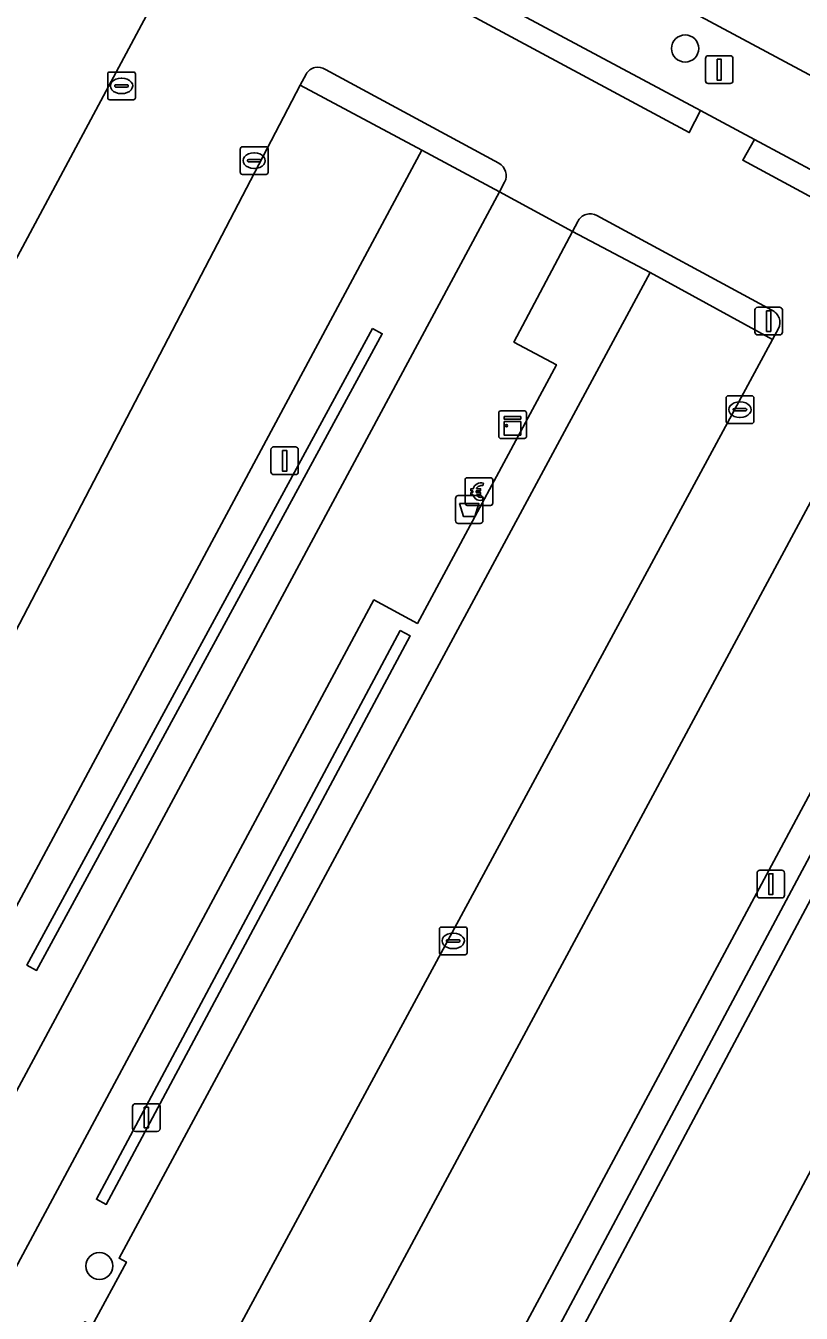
# Model space of a CAD drawing. Extents: x 159489 to 160304, y 383825 to 384531.
# Drawn here: x 159870.83 to 159898.81, y 384023.04 to 384069.5 of the extents above; entities that cross this region are included whole.
import ezdxf

# ---------------------------------------------------------------- set-up
doc = ezdxf.new("R2010")
doc.units = 0
for name, color, linetype in [('IMGEO_Afsluitpaal', 7, 'Continuous'), ('IMGEO_Afvalbak', 7, 'Continuous'), ('IMGEO_Betaalautomaat', 7, 'Continuous'), ('IMGEO_Boom', 7, 'Continuous'), ('IMGEO_Groenvoorziening', 7, 'Continuous'), ('IMGEO_Haag', 7, 'Continuous'), ('IMGEO_Kast', 7, 'Continuous'), ('IMGEO_Kolk', 7, 'Continuous'), ('IMGEO_Lichtmast', 7, 'Continuous'), ('IMGEO_Muur', 7, 'Continuous'), ('IMGEO_Parkeervlak_open', 7, 'Continuous'), ('IMGEO_Rijbaan_lokaal_gesloten', 7, 'Continuous'), ('IMGEO_Rijbaan_lokaal_open', 7, 'Continuous'), ('IMGEO_Verkeerseiland_open', 7, 'Continuous'), ('IMGEO_Voetpad_open', 7, 'Continuous')]:
    doc.layers.add(name, color=color, linetype=linetype)

msp = doc.modelspace()

# ---------------------------------------------------------------- linework, layer by layer
at = {"layer": 'IMGEO_Afsluitpaal'}
for p, q in [((159897.139, 384058.439), (159897.139, 384059.239)), ((159897.139, 384059.239), (159897.139, 384058.439)), ((159897.239, 384059.339), (159898.029, 384059.339)), ((159898.029, 384059.339), (159897.239, 384059.339)), ((159898.129, 384059.239), (159898.129, 384058.439)), ((159898.129, 384058.439), (159898.129, 384059.239)), ((159898.029, 384058.339), (159897.239, 384058.339)), ((159897.239, 384058.339), (159898.029, 384058.339))]:
    msp.add_line(p, q, dxfattribs=at)
msp.add_lwpolyline([(159897.559, 384059.214), (159897.709, 384059.214), (159897.709, 384058.464), (159897.559, 384058.464), (159897.559, 384059.214)], dxfattribs=at)
for centre, start, end in [((159897.239, 384059.239), 90, 180), ((159897.239, 384059.239), 90, 180), ((159898.029, 384059.239), 0, 90), ((159898.029, 384059.239), 360, 90), ((159897.239, 384058.439), 180, 270), ((159897.239, 384058.439), 180, 270), ((159898.029, 384058.439), 270, 0), ((159898.029, 384058.439), 270, 0)]:
    msp.add_arc(centre, 0.1, start, end, dxfattribs=at)
at = {"layer": 'IMGEO_Afvalbak'}
for p, q in [((159886.334, 384051.639), (159886.334, 384052.439)), ((159886.334, 384052.439), (159886.334, 384051.639)), ((159886.434, 384052.539), (159887.224, 384052.539)), ((159887.224, 384052.539), (159886.434, 384052.539)), ((159887.324, 384052.439), (159887.324, 384051.639)), ((159887.324, 384051.639), (159887.324, 384052.439)), ((159887.224, 384051.539), (159886.434, 384051.539)), ((159886.434, 384051.539), (159887.224, 384051.539))]:
    msp.add_line(p, q, dxfattribs=at)
msp.add_lwpolyline([(159886.477, 384052.253), (159887.181, 384052.253), (159887.032, 384051.783), (159886.626, 384051.783), (159886.477, 384052.253)], dxfattribs=at)
for centre, start, end in [((159886.434, 384052.439), 90, 180), ((159886.434, 384052.439), 90, 180), ((159887.224, 384052.439), 0, 90), ((159887.224, 384052.439), 360, 90), ((159886.434, 384051.639), 180, 270), ((159886.434, 384051.639), 180, 270), ((159887.224, 384051.639), 270, 0), ((159887.224, 384051.639), 270, 0)]:
    msp.add_arc(centre, 0.1, start, end, dxfattribs=at)
at = {"layer": 'IMGEO_Betaalautomaat'}
for p, q in [((159886.677, 384052.261), (159886.677, 384053.102)), ((159886.677, 384053.102), (159886.677, 384052.261)), ((159886.752, 384053.185), (159887.593, 384053.185)), ((159887.593, 384053.185), (159886.752, 384053.185)), ((159887.339, 384052.99), (159887.322, 384052.89)), ((159887.676, 384053.111), (159887.676, 384052.27)), ((159887.676, 384052.27), (159887.676, 384053.111)), ((159886.96, 384052.649), (159886.96, 384052.717)), ((159887.081, 384052.717), (159887.081, 384052.649)), ((159887.326, 384052.484), (159887.348, 384052.397)), ((159887.602, 384052.186), (159886.761, 384052.186)), ((159886.761, 384052.186), (159887.602, 384052.186))]:
    msp.add_line(p, q, dxfattribs=at)
for points in [[(159886.96, 384052.717), (159886.891, 384052.717), (159886.891, 384052.786), (159886.97, 384052.786)], [(159886.965, 384052.58), (159886.891, 384052.58), (159886.891, 384052.649), (159886.96, 384052.649)], [(159887.092, 384052.786), (159887.239, 384052.786), (159887.239, 384052.717), (159887.081, 384052.717)], [(159887.081, 384052.649), (159887.239, 384052.649), (159887.239, 384052.58), (159887.095, 384052.58)]]:
    msp.add_lwpolyline(points, dxfattribs=at)
for centre, radius, start, end in [((159886.755, 384053.108), 0.0779, 92.4484, 184.2845), ((159886.755, 384053.108), 0.0779, 92.4484, 184.2845), ((159887.253, 384052.71), 0.293, 73.014, 165.0139), ((159887.259, 384052.723), 0.179, 69.3236, 159.5683), ((159887.599, 384053.108), 0.0779, 2.4484, 94.2845), ((159887.599, 384053.108), 0.0779, 2.4484, 94.2845), ((159887.226, 384052.635), 0.267, 191.8096, 297.0389), ((159887.259, 384052.65), 0.179, 202.7625, 291.8693), ((159886.755, 384052.264), 0.0779, 182.4484, 274.2845), ((159886.755, 384052.264), 0.0779, 182.4484, 274.2845), ((159887.599, 384052.264), 0.0779, 272.4484, 4.2845), ((159887.599, 384052.264), 0.0779, 272.4484, 4.2845)]:
    msp.add_arc(centre, radius, start, end, dxfattribs=at)
at = {"layer": 'IMGEO_Boom'}
for centre in [(159894.62, 384068.675), (159873.482, 384024.742)]:
    msp.add_circle(centre, 0.489, dxfattribs=at)
at = {"layer": 'IMGEO_Groenvoorziening'}
for points in [[(159861.826, 384083.349), (159894.767, 384065.643), (159895.181, 384066.435), (159857.441, 384086.608), (159857.071, 384085.929)], [(159887.92, 384063.501), (159885.122, 384065.004), (159866.287, 384029.896), (159866.023, 384030.038), (159864.639, 384027.544), (159864.946, 384027.415), (159863.96, 384025.585), (159866.745, 384024.089)], [(159907.63, 384059.764), (159897.125, 384065.394), (159896.701, 384064.643), (159906.699, 384059.247), (159930.832, 384049.607), (159950.655, 384041.723), (159949.785, 384039.937), (159953.879, 384037.932), (159954.146, 384038.516), (159950.785, 384040.101), (159951.788, 384042.173), (159942.119, 384046.056)], [(159874.457, 384024.881), (159874.193, 384025.023), (159893.364, 384060.587), (159890.554, 384062.073), (159888.442, 384058.08), (159889.973, 384057.263), (159884.958, 384047.928), (159883.393, 384048.779), (159869.376, 384022.671), (159872.12, 384021.198), (159872.962, 384022.731), (159873.226, 384022.589)], [(159883.339, 384058.57), (159883.691, 384058.38), (159871.219, 384035.409), (159870.867, 384035.599)], [(159883.339, 384058.57), (159870.867, 384035.599), (159871.219, 384035.409), (159883.691, 384058.38)], [(159885.273, 384015.958), (159886.261, 384015.431), (159906.514, 384053.402), (159905.563, 384053.792)], [(159884.343, 384047.673), (159884.695, 384047.485), (159873.728, 384026.963), (159873.376, 384027.151)], [(159884.343, 384047.673), (159873.376, 384027.151), (159873.728, 384026.963), (159884.695, 384047.485)]]:
    msp.add_lwpolyline(points, close=True, dxfattribs=at)
for points in [[(159880.944, 384067.749), (159880.733, 384067.348), (159885.122, 384065.004), (159887.92, 384063.501), (159888.107, 384063.85)], [(159887.894, 384064.533), (159881.641, 384067.921)], [(159897.751, 384059.234), (159891.439, 384062.648)], [(159890.743, 384062.43), (159890.554, 384062.073), (159893.364, 384060.587), (159897.776, 384058.178), (159897.994, 384058.567)]]:
    msp.add_lwpolyline(points, dxfattribs=at)
for centre, radius, start, end in [((159881.372, 384067.514), 0.488, 56.4731, 151.2509), ((159887.655, 384064.084), 0.509, 332.6198, 62.0213), ((159891.195, 384062.207), 0.504, 61.0078, 153.7752), ((159897.543, 384058.781), 0.499, 334.6497, 65.3855)]:
    msp.add_arc(centre, radius, start, end, dxfattribs=at)
at = {"layer": 'IMGEO_Haag'}
for points in [[(159861.826, 384083.349), (159894.767, 384065.643), (159895.181, 384066.435), (159857.441, 384086.608), (159857.071, 384085.929)], [(159907.63, 384059.764), (159897.125, 384065.394), (159896.701, 384064.643), (159906.699, 384059.247), (159930.832, 384049.607), (159950.655, 384041.723), (159949.785, 384039.937), (159953.879, 384037.932), (159954.146, 384038.516), (159950.785, 384040.101), (159951.788, 384042.173), (159942.119, 384046.056)], [(159883.339, 384058.57), (159870.867, 384035.599), (159871.219, 384035.409), (159883.691, 384058.38)], [(159884.343, 384047.673), (159873.376, 384027.151), (159873.728, 384026.963), (159884.695, 384047.485)]]:
    msp.add_lwpolyline(points, close=True, dxfattribs=at)
for points in [[(159880.944, 384067.749), (159880.733, 384067.348), (159885.122, 384065.004), (159887.92, 384063.501), (159888.107, 384063.85)], [(159887.894, 384064.533), (159881.641, 384067.921)], [(159897.751, 384059.234), (159891.439, 384062.648)], [(159890.743, 384062.43), (159890.554, 384062.073), (159893.364, 384060.587), (159897.776, 384058.178), (159897.994, 384058.567)]]:
    msp.add_lwpolyline(points, dxfattribs=at)
for centre, radius, start, end in [((159881.372, 384067.514), 0.488, 56.4731, 151.2509), ((159887.655, 384064.084), 0.509, 332.6198, 62.0213), ((159891.195, 384062.207), 0.504, 61.0078, 153.7752), ((159897.543, 384058.781), 0.499, 334.6497, 65.3855)]:
    msp.add_arc(centre, radius, start, end, dxfattribs=at)
at = {"layer": 'IMGEO_Kast'}
for p, q in [((159887.895, 384054.675), (159887.895, 384055.516)), ((159887.895, 384055.516), (159887.895, 384054.675)), ((159887.97, 384055.6), (159888.811, 384055.6)), ((159888.811, 384055.6), (159887.97, 384055.6)), ((159888.895, 384055.525), (159888.895, 384054.684)), ((159888.895, 384054.684), (159888.895, 384055.525)), ((159888.82, 384054.6), (159887.979, 384054.6)), ((159887.979, 384054.6), (159888.82, 384054.6))]:
    msp.add_line(p, q, dxfattribs=at)
for points in [[(159888.09, 384055.39), (159888.69, 384055.39), (159888.69, 384055.305), (159888.09, 384055.305), (159888.09, 384055.39)], [(159888.09, 384055.215), (159888.69, 384055.215), (159888.69, 384054.726), (159888.09, 384054.726), (159888.09, 384055.215)]]:
    msp.add_lwpolyline(points, dxfattribs=at)
msp.add_circle((159888.174, 384055.064), 0.0377, dxfattribs=at)
for centre, start, end in [((159887.973, 384055.522), 92.4484, 184.2845), ((159887.973, 384055.522), 92.4484, 184.2845), ((159888.817, 384055.522), 2.4484, 94.2845), ((159888.817, 384055.522), 2.4484, 94.2845), ((159887.973, 384054.678), 182.4484, 274.2845), ((159887.973, 384054.678), 182.4484, 274.2845), ((159888.817, 384054.678), 272.4484, 4.2845), ((159888.817, 384054.678), 272.4484, 4.2845)]:
    msp.add_arc(centre, 0.0779, start, end, dxfattribs=at)
at = {"layer": 'IMGEO_Kolk'}
for p, q in [((159873.783, 384066.899), (159873.783, 384067.751)), ((159873.858, 384067.825), (159874.71, 384067.825)), ((159874.784, 384067.751), (159874.784, 384066.899)), ((159874.042, 384067.319), (159874.042, 384067.331)), ((159874.48, 384067.282), (159874.082, 384067.282)), ((159874.085, 384067.368), (159874.483, 384067.368)), ((159874.271, 384067.605), (159874.296, 384067.605)), ((159874.526, 384067.331), (159874.526, 384067.319)), ((159874.71, 384066.825), (159873.858, 384066.825)), ((159874.294, 384067.045), (159874.269, 384067.045)), ((159878.569, 384064.203), (159878.569, 384065.055)), ((159878.644, 384065.129), (159879.496, 384065.129)), ((159879.57, 384065.055), (159879.57, 384064.203)), ((159878.828, 384064.623), (159878.828, 384064.635)), ((159879.266, 384064.586), (159878.868, 384064.586)), ((159878.871, 384064.672), (159879.269, 384064.672)), ((159879.057, 384064.909), (159879.082, 384064.909)), ((159879.312, 384064.635), (159879.312, 384064.623)), ((159879.496, 384064.129), (159878.644, 384064.129)), ((159879.08, 384064.349), (159879.055, 384064.349)), ((159896.174, 384056.142), (159897.026, 384056.142)), ((159896.099, 384055.216), (159896.099, 384056.068)), ((159896.401, 384055.685), (159896.799, 384055.685)), ((159896.587, 384055.922), (159896.612, 384055.922)), ((159897.1, 384056.068), (159897.1, 384055.216)), ((159896.358, 384055.636), (159896.358, 384055.648)), ((159896.796, 384055.599), (159896.398, 384055.599)), ((159896.61, 384055.362), (159896.585, 384055.362)), ((159896.842, 384055.648), (159896.842, 384055.636)), ((159897.026, 384055.142), (159896.174, 384055.142)), ((159885.752, 384036.047), (159885.752, 384036.899)), ((159885.827, 384036.973), (159886.679, 384036.973)), ((159886.24, 384036.753), (159886.265, 384036.753)), ((159886.753, 384036.899), (159886.753, 384036.047)), ((159886.011, 384036.467), (159886.011, 384036.479)), ((159886.449, 384036.43), (159886.051, 384036.43)), ((159886.054, 384036.516), (159886.452, 384036.516)), ((159886.263, 384036.193), (159886.238, 384036.193)), ((159886.495, 384036.479), (159886.495, 384036.467)), ((159886.679, 384035.973), (159885.827, 384035.973))]:
    msp.add_line(p, q, dxfattribs=at)
for points in [[(159873.783, 384066.899), (159873.783, 384067.751)], [(159873.858, 384067.825), (159874.71, 384067.825)], [(159874.784, 384067.751), (159874.784, 384066.899)], [(159874.71, 384066.825), (159873.858, 384066.825)], [(159878.569, 384064.203), (159878.569, 384065.055)], [(159878.644, 384065.129), (159879.496, 384065.129)], [(159879.57, 384065.055), (159879.57, 384064.203)], [(159879.496, 384064.129), (159878.644, 384064.129)], [(159896.174, 384056.142), (159897.026, 384056.142)], [(159896.099, 384055.216), (159896.099, 384056.068)], [(159897.1, 384056.068), (159897.1, 384055.216)], [(159897.026, 384055.142), (159896.174, 384055.142)], [(159885.752, 384036.047), (159885.752, 384036.899)], [(159885.827, 384036.973), (159886.679, 384036.973)], [(159886.753, 384036.899), (159886.753, 384036.047)], [(159886.679, 384035.973), (159885.827, 384035.973)]]:
    msp.add_lwpolyline(points, dxfattribs=at)
for centre, radius, start, end in [((159873.86, 384067.749), 0.0765, 91.552, 178.448), ((159873.86, 384067.749), 0.0765, 91.552, 178.448), ((159874.708, 384067.749), 0.0765, 1.552, 88.448), ((159874.708, 384067.749), 0.0765, 1.552, 88.448), ((159874.082, 384067.328), 0.0403, 85.8775, 175.7526), ((159874.079, 384067.318), 0.0366, 178.938, 274.7102), ((159874.483, 384067.325), 0.043, 264.8664, 352.4533), ((159874.487, 384067.33), 0.0386, 1.7309, 96.639), ((159873.86, 384066.901), 0.0765, 181.552, 268.448), ((159873.86, 384066.901), 0.0765, 181.552, 268.448), ((159874.708, 384066.901), 0.0765, 271.552, 358.448), ((159874.708, 384066.901), 0.0765, 271.552, 358.448), ((159878.646, 384065.053), 0.0765, 91.552, 178.448), ((159878.646, 384065.053), 0.0765, 91.552, 178.448), ((159879.494, 384065.053), 0.0765, 1.552, 88.448), ((159879.494, 384065.053), 0.0765, 1.552, 88.448), ((159878.868, 384064.632), 0.0403, 85.8775, 175.7526), ((159878.865, 384064.622), 0.0366, 178.938, 274.7102), ((159879.269, 384064.629), 0.043, 264.8664, 352.4533), ((159879.273, 384064.634), 0.0386, 1.7309, 96.639), ((159878.646, 384064.205), 0.0765, 181.552, 268.448), ((159878.646, 384064.205), 0.0765, 181.552, 268.448), ((159879.494, 384064.205), 0.0765, 271.552, 358.448), ((159879.494, 384064.205), 0.0765, 271.552, 358.448), ((159896.176, 384056.066), 0.0765, 91.552, 178.448), ((159896.176, 384056.066), 0.0765, 91.552, 178.448), ((159897.024, 384056.066), 0.0765, 1.552, 88.448), ((159897.024, 384056.066), 0.0765, 1.552, 88.448), ((159896.398, 384055.645), 0.0403, 85.8775, 175.7526), ((159896.803, 384055.647), 0.0386, 1.7309, 96.639), ((159896.176, 384055.218), 0.0765, 181.552, 268.448), ((159896.176, 384055.218), 0.0765, 181.552, 268.448), ((159896.395, 384055.635), 0.0366, 178.938, 274.7102), ((159896.799, 384055.642), 0.043, 264.8664, 352.4533), ((159897.024, 384055.218), 0.0765, 271.552, 358.448), ((159897.024, 384055.218), 0.0765, 271.552, 358.448), ((159885.829, 384036.897), 0.0765, 91.552, 178.448), ((159885.829, 384036.897), 0.0765, 91.552, 178.448), ((159886.677, 384036.897), 0.0765, 1.552, 88.448), ((159886.677, 384036.897), 0.0765, 1.552, 88.448), ((159886.051, 384036.476), 0.0403, 85.8775, 175.7526), ((159886.048, 384036.466), 0.0366, 178.938, 274.7102), ((159886.452, 384036.473), 0.043, 264.8664, 352.4533), ((159886.456, 384036.478), 0.0386, 1.7309, 96.639), ((159885.829, 384036.049), 0.0765, 181.552, 268.448), ((159885.829, 384036.049), 0.0765, 181.552, 268.448), ((159886.677, 384036.049), 0.0765, 271.552, 358.448), ((159886.677, 384036.049), 0.0765, 271.552, 358.448)]:
    msp.add_arc(centre, radius, start, end, dxfattribs=at)
for centre, major_axis, ratio, start_param, end_param in [((159874.27, 384067.325), (-0.387, 0.002), 0.722429, 4.712389, 7.853982), ((159874.295, 384067.325), (-0.39, 0.002), 0.717154, 1.570796, 4.712389), ((159879.056, 384064.629), (-0.387, 0.002), 0.722429, 4.712389, 7.853982), ((159879.081, 384064.629), (-0.39, 0.002), 0.717154, 1.570796, 4.712389), ((159896.586, 384055.642), (-0.387, 0.002), 0.722429, 4.712389, 7.853982), ((159896.611, 384055.642), (-0.39, 0.002), 0.717154, 1.570796, 4.712389), ((159886.239, 384036.473), (-0.387, 0.002), 0.722429, 4.712389, 7.853982), ((159886.264, 384036.473), (-0.39, 0.002), 0.717154, 1.570796, 4.712389)]:
    msp.add_ellipse(centre, major_axis=major_axis, ratio=ratio, start_param=start_param, end_param=end_param, dxfattribs=at)
at = {"layer": 'IMGEO_Lichtmast'}
for p, q in [((159895.355, 384067.512), (159895.355, 384068.312)), ((159895.355, 384068.312), (159895.355, 384067.512)), ((159895.455, 384068.412), (159896.245, 384068.412)), ((159896.245, 384068.412), (159895.455, 384068.412)), ((159896.345, 384068.312), (159896.345, 384067.512)), ((159896.345, 384067.512), (159896.345, 384068.312)), ((159896.245, 384067.412), (159895.455, 384067.412)), ((159895.455, 384067.412), (159896.245, 384067.412)), ((159879.772, 384054.297), (159880.562, 384054.297)), ((159880.562, 384054.297), (159879.772, 384054.297)), ((159879.672, 384053.397), (159879.672, 384054.197)), ((159879.672, 384054.197), (159879.672, 384053.397)), ((159880.662, 384054.197), (159880.662, 384053.397)), ((159880.662, 384053.397), (159880.662, 384054.197)), ((159880.562, 384053.297), (159879.772, 384053.297)), ((159879.772, 384053.297), (159880.562, 384053.297)), ((159897.318, 384039.022), (159898.108, 384039.022)), ((159898.108, 384039.022), (159897.318, 384039.022)), ((159897.218, 384038.122), (159897.218, 384038.922)), ((159897.218, 384038.922), (159897.218, 384038.122)), ((159898.208, 384038.922), (159898.208, 384038.122)), ((159898.208, 384038.122), (159898.208, 384038.922)), ((159898.108, 384038.022), (159897.318, 384038.022)), ((159897.318, 384038.022), (159898.108, 384038.022)), ((159874.782, 384030.597), (159875.572, 384030.597)), ((159875.572, 384030.597), (159874.782, 384030.597)), ((159874.682, 384029.697), (159874.682, 384030.497)), ((159874.682, 384030.497), (159874.682, 384029.697)), ((159875.672, 384030.497), (159875.672, 384029.697)), ((159875.672, 384029.697), (159875.672, 384030.497)), ((159875.572, 384029.597), (159874.782, 384029.597)), ((159874.782, 384029.597), (159875.572, 384029.597))]:
    msp.add_line(p, q, dxfattribs=at)
for points in [[(159895.775, 384068.287), (159895.925, 384068.287), (159895.925, 384067.537), (159895.775, 384067.537), (159895.775, 384068.287)], [(159880.092, 384054.172), (159880.242, 384054.172), (159880.242, 384053.422), (159880.092, 384053.422), (159880.092, 384054.172)], [(159897.638, 384038.897), (159897.788, 384038.897), (159897.788, 384038.147), (159897.638, 384038.147), (159897.638, 384038.897)], [(159875.102, 384030.472), (159875.252, 384030.472), (159875.252, 384029.722), (159875.102, 384029.722), (159875.102, 384030.472)]]:
    msp.add_lwpolyline(points, dxfattribs=at)
for centre, start, end in [((159895.455, 384068.312), 90, 180), ((159895.455, 384068.312), 90, 180), ((159896.245, 384068.312), 0, 90), ((159896.245, 384068.312), 360, 90), ((159895.455, 384067.512), 180, 270), ((159895.455, 384067.512), 180, 270), ((159896.245, 384067.512), 270, 0), ((159896.245, 384067.512), 270, 0), ((159879.772, 384054.197), 90, 180), ((159879.772, 384054.197), 90, 180), ((159880.562, 384054.197), 0, 90), ((159880.562, 384054.197), 360, 90), ((159879.772, 384053.397), 180, 270), ((159879.772, 384053.397), 180, 270), ((159880.562, 384053.397), 270, 0), ((159880.562, 384053.397), 270, 0), ((159897.318, 384038.922), 90, 180), ((159897.318, 384038.922), 90, 180), ((159898.108, 384038.922), 0, 90), ((159898.108, 384038.922), 360, 90), ((159897.318, 384038.122), 180, 270), ((159897.318, 384038.122), 180, 270), ((159898.108, 384038.122), 270, 0), ((159898.108, 384038.122), 270, 0), ((159874.782, 384030.497), 90, 180), ((159874.782, 384030.497), 90, 180), ((159875.572, 384030.497), 0, 90), ((159875.572, 384030.497), 360, 90), ((159874.782, 384029.697), 180, 270), ((159874.782, 384029.697), 180, 270), ((159875.572, 384029.697), 270, 0), ((159875.572, 384029.697), 270, 0)]:
    msp.add_arc(centre, 0.1, start, end, dxfattribs=at)
at = {"layer": 'IMGEO_Muur'}
for points in [[(159894.767, 384065.643), (159861.826, 384083.349)], [(159930.832, 384049.607), (159906.699, 384059.247), (159896.701, 384064.643)]]:
    msp.add_lwpolyline(points, dxfattribs=at)
at = {"layer": 'IMGEO_Parkeervlak_open'}
for points in [[(159875.188, 384069.861), (159870.785, 384072.243), (159850.179, 384033.662), (159854.54, 384031.322)], [(159885.122, 384065.004), (159880.733, 384067.348), (159860.011, 384027.627), (159861.02, 384027.132), (159863.96, 384025.585), (159864.946, 384027.415), (159864.639, 384027.544), (159866.023, 384030.038), (159866.287, 384029.896)], [(159874.193, 384025.023), (159874.457, 384024.881), (159873.226, 384022.589), (159872.962, 384022.731), (159872.12, 384021.198), (159876.524, 384018.834), (159897.776, 384058.178), (159893.364, 384060.587)], [(159905.563, 384053.792), (159901.215, 384056.154), (159880.872, 384018.31), (159885.273, 384015.958)], [(159911.198, 384050.796), (159907.141, 384052.98), (159886.149, 384013.563), (159890.211, 384011.382)]]:
    msp.add_lwpolyline(points, close=True, dxfattribs=at)
at = {"layer": 'IMGEO_Rijbaan_lokaal_gesloten'}
msp.add_lwpolyline([(159920.135, 384063.9), (159911.385, 384067.372), (159902.185, 384072.3), (159900.235, 384073.345), (159859.316, 384095.263), (159856.746, 384096.64), (159854.136, 384091.803), (159909.127, 384062.354), (159956.89, 384043.441)], dxfattribs=at)
at = {"layer": 'IMGEO_Rijbaan_lokaal_open'}
for points in [[(159924.166, 383992.613), (159924.407, 383993.048), (159924.848, 383992.806), (159949.785, 384039.937), (159950.655, 384041.723), (159930.832, 384049.607), (159906.699, 384059.247), (159896.701, 384064.643), (159897.125, 384065.394), (159895.181, 384066.435), (159894.767, 384065.643), (159861.826, 384083.349), (159860.731, 384081.261), (159820.795, 384009.203), (159827.743, 384004.781), (159829.246, 384003.895), (159829.923, 384003.496), (159832.481, 384002.124)], [(159875.582, 384070.553), (159875.188, 384069.861), (159854.54, 384031.322), (159853.863, 384030.088)], [(159875.512, 384017.919), (159869.191, 384021.286), (159865.68, 384023.154), (159860.405, 384026.005), (159861.02, 384027.132), (159860.011, 384027.627), (159880.733, 384067.348), (159880.944, 384067.749)], [(159881.641, 384067.921), (159887.894, 384064.533)], [(159888.107, 384063.85), (159887.92, 384063.501), (159890.554, 384062.073), (159890.743, 384062.43)], [(159891.439, 384062.648), (159897.751, 384059.234)], [(159897.994, 384058.567), (159897.776, 384058.178), (159876.524, 384018.834), (159876.169, 384018.149)], [(159879.758, 384016.219), (159880.872, 384018.31), (159901.215, 384056.154), (159901.483, 384056.673)], [(159911.49, 384051.326), (159911.198, 384050.796), (159890.211, 384011.382), (159889.932, 384010.824)]]:
    msp.add_lwpolyline(points, dxfattribs=at)
for centre, radius, start, end in [((159881.372, 384067.514), 0.488, 56.4731, 151.2509), ((159887.655, 384064.084), 0.509, 332.6198, 62.0213), ((159891.195, 384062.207), 0.504, 61.0078, 153.7752), ((159897.543, 384058.781), 0.499, 334.6497, 65.3855)]:
    msp.add_arc(centre, radius, start, end, dxfattribs=at)
at = {"layer": 'IMGEO_Verkeerseiland_open'}
msp.add_lwpolyline([(159886.149, 384013.563), (159907.141, 384052.98), (159906.514, 384053.402), (159886.261, 384015.431), (159885.435, 384013.882)], close=True, dxfattribs=at)
at = {"layer": 'IMGEO_Voetpad_open'}
for points in [[(159854.136, 384091.803), (159852.694, 384089.13), (159855.048, 384087.89), (159855.881, 384087.451), (159852.176, 384080.661), (159853.355, 384080.02), (159853.831, 384079.76), (159856.005, 384083.747), (159860.731, 384081.261), (159861.826, 384083.349), (159857.071, 384085.929), (159857.441, 384086.608), (159895.181, 384066.435), (159897.125, 384065.394), (159907.63, 384059.764), (159942.119, 384046.056), (159951.788, 384042.173), (159950.785, 384040.101), (159954.146, 384038.516), (159953.879, 384037.932), (159941.724, 384014.992), (159928.944, 383990.885), (159928.493, 383990.017)], [(159956.89, 384043.441), (159909.127, 384062.354), (159854.136, 384091.803)], [(159868.985, 384021.943), (159869.376, 384022.671), (159883.393, 384048.779), (159884.958, 384047.928), (159889.973, 384057.263), (159888.442, 384058.08), (159890.554, 384062.073), (159887.92, 384063.501), (159866.745, 384024.089), (159866.361, 384023.373)]]:
    msp.add_lwpolyline(points, dxfattribs=at)

doc.saveas('drawing.dxf')
